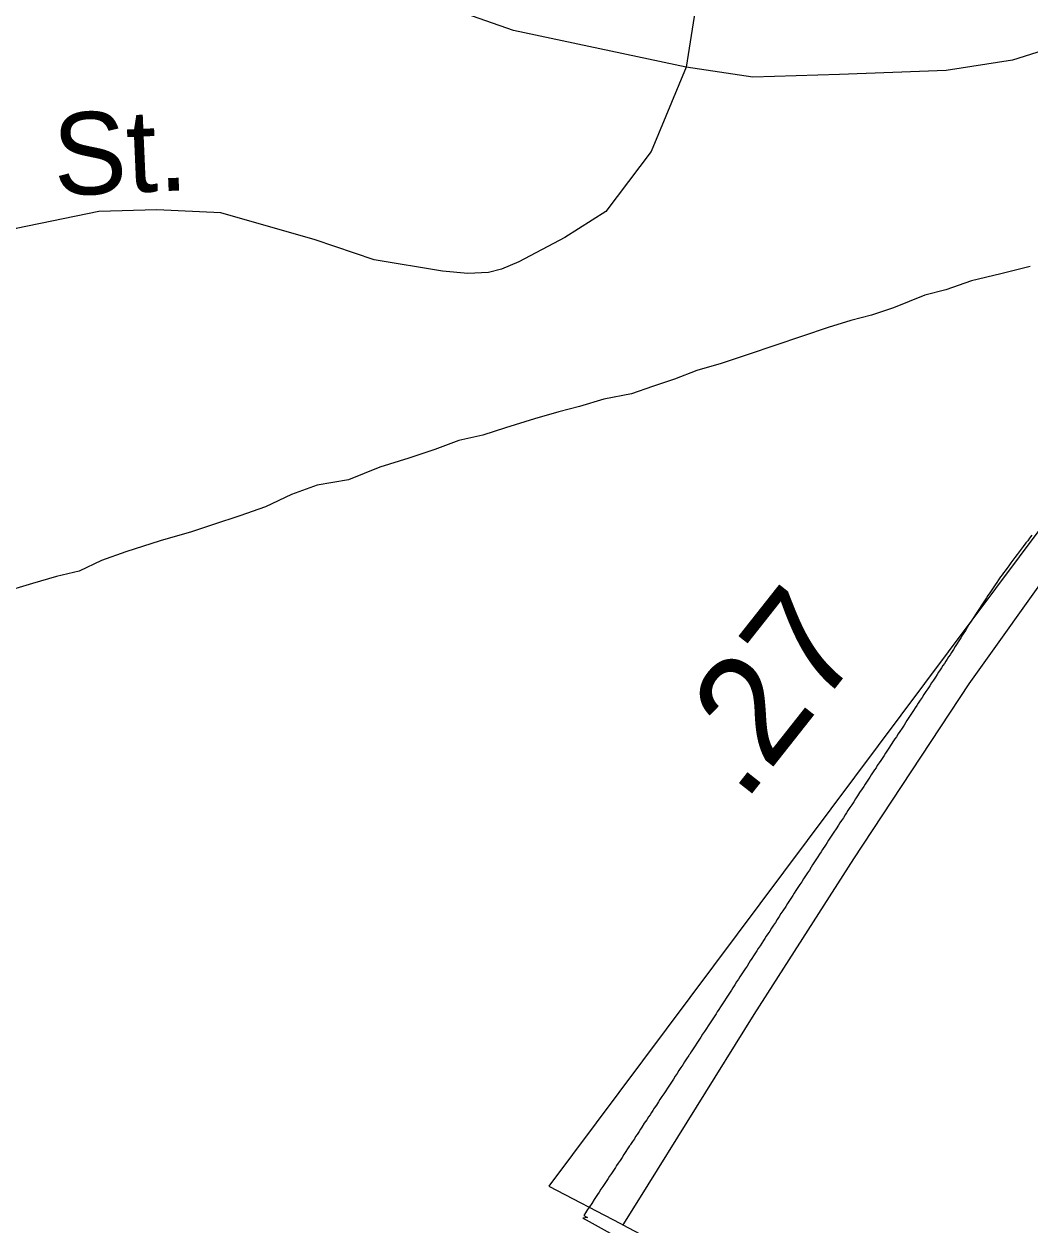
# Model space of a CAD drawing. Extents: x 2206922 to 2357709, y 510027 to 673830.
# Drawn here: x 2313269 to 2314430, y 584994 to 586380 of the extents above; entities that cross this region are included whole.
import ezdxf

# ---------------------------------------------------------------- set-up
doc = ezdxf.new("R2010")
doc.units = 0
for name, color, linetype in [('Exist Boundary Land Use Reservation Military US Department of Defense', 7, 'Continuous'), ('Exist Boundary Political City Limit New', 7, 'Continuous'), ('Exist Hydrographic Misc Water Feature', 7, 'Continuous'), ('Exist Road Non-System Type 51', 7, 'Continuous'), ('Exist Road Non-System Type 51 Label', 7, 'Continuous'), ('Exist Road Secondary Mileage Hundredths English Label', 7, 'Continuous'), ('Exist Road Secondary Type 51 Attributed', 7, 'Continuous'), ('Map Preparation Boundary City Limit Buffer Line', 7, 'Continuous')]:
    doc.layers.add(name, color=color, linetype=linetype)

msp = doc.modelspace()

# ---------------------------------------------------------------- linework, layer by layer
at = {"layer": 'Exist Boundary Land Use Reservation Military US Department of Defense'}
for p, q in [((2313957.6, 584995.8), (2313960.3, 584994.4)), ((2313960.3, 584994.4), (2314310.4, 584810.7))]:
    msp.add_line(p, q, dxfattribs=at)
msp.add_lwpolyline([(2314859.6, 586259.1), (2314661.6, 586091.2), (2313875.1, 585039.1), (2313957.6, 584995.8)], dxfattribs=at)
at = {"layer": 'Exist Boundary Political City Limit New'}
for points in [[(2314432.5, 585790.2), (2314430, 585787), (2314427.8, 585784), (2314425.5, 585781.6), (2314422.5, 585777.4), (2314420.2, 585774.4), (2314417.8, 585771.1), (2314415.5, 585767.9), (2314413, 585764.7), (2314410.8, 585761.5), (2314408.2, 585758.3), (2314406, 585755.1), (2314403.5, 585751.8), (2314401.8, 585749.4), (2314400, 585747), (2314398.2, 585744.6), (2314396.5, 585742.1), (2314394.2, 585738.8), (2314392, 585735.7), (2314390.2, 585733.1), (2314388.5, 585730.6), (2314386.2, 585727.3), (2314384, 585724), (2314381.8, 585720.7), (2314380.2, 585718.2), (2314378.5, 585715.7)], [(2314378.5, 585715.7), (2314376.2, 585712.4), (2314374.2, 585708.9), (2314372, 585705.6), (2314369.8, 585702.2), (2314367.5, 585698.8), (2314365.5, 585695.6), (2314362.5, 585691), (2314360, 585687.1), (2314357.8, 585683.8), (2314355.8, 585680.4), (2314354.2, 585677.8), (2314352.5, 585675.2), (2314350.5, 585671.9), (2314348.2, 585668.5), (2314346.2, 585665.2), (2314344, 585661.7), (2314342, 585658.3), (2314339.8, 585654.9), (2314338.2, 585652.4), (2314336.5, 585649.9), (2314335, 585647.4), (2314333.2, 585644.9), (2314331.8, 585642.4), (2314330, 585639.8), (2314328.2, 585637.3), (2314326.8, 585634.8), (2314325, 585632.3), (2314323.2, 585629.5), (2314321.2, 585626.4), (2314319, 585623.1), (2314316.8, 585619.8), (2314314.8, 585616.4), (2314312.5, 585613.1), (2314310.2, 585609.8), (2314308, 585606.4), (2314305.8, 585603.1), (2314303.8, 585599.8), (2314301.5, 585596.4), (2314299.8, 585593.9), (2314298, 585591.2), (2314296, 585588), (2314293.8, 585584.7), (2314292.2, 585582.2), (2314290.5, 585579.8), (2314288.2, 585576.3), (2314286.8, 585573.8), (2314285, 585571.2), (2314282.8, 585567.6), (2314280, 585563.8), (2314278.2, 585560.9), (2314276.2, 585557.8), (2314274.5, 585555.4), (2314273, 585552.9), (2314270.2, 585548.9), (2314267.5, 585544.5), (2314265.2, 585541.2), (2314263.8, 585538.7), (2314262, 585536.1), (2314259.8, 585532.8), (2314258.2, 585530.3), (2314256.5, 585527.8), (2314254.2, 585524.5), (2314252.8, 585521.9), (2314251, 585519.5), (2314248.8, 585516.1), (2314247.2, 585513.6), (2314245.5, 585511.1), (2314242.5, 585506.6), (2314240.2, 585502.9), (2314238.5, 585500.2), (2314236.8, 585497.7), (2314233.8, 585493.2), (2314231.2, 585489.4), (2314229, 585486), (2314227, 585482.6), (2314224.8, 585479.3), (2314222.5, 585475.9), (2314220.2, 585472.6), (2314218.8, 585470.1), (2314217, 585467.6), (2314215, 585464.2), (2314212.8, 585460.9), (2314211, 585458.3), (2314209.5, 585455.8), (2314206.5, 585451.3), (2314204, 585447.5), (2314201.8, 585444.2), (2314199.5, 585440.8), (2314198, 585438.2), (2314196.2, 585435.8), (2314194.2, 585432.4), (2314190.8, 585427.4), (2314189.2, 585424.8), (2314187.5, 585422.3), (2314185.5, 585419), (2314183.2, 585415.6), (2314181, 585412.2), (2314179.5, 585409.8)], [(2314179.5, 585409.8), (2314177.8, 585407.2), (2314175.8, 585403.9), (2314173.5, 585400.5), (2314171.2, 585397.2), (2314169, 585393.8), (2314167, 585390.4), (2314164.8, 585387.1), (2314162.5, 585383.8), (2314160.2, 585380.4), (2314158.2, 585377.1), (2314156.5, 585374.5), (2314155, 585372), (2314152.8, 585368.7), (2314150.5, 585365.3), (2314148.5, 585361.9), (2314145, 585356.9), (2314143, 585353.6), (2314140.8, 585350.2), (2314138.5, 585346.8), (2314136.5, 585343.5), (2314134.2, 585340.1), (2314132, 585336.8), (2314130, 585333.4), (2314127.8, 585330.1), (2314126, 585327.5), (2314124.5, 585325), (2314122.8, 585322.5), (2314121, 585319.6), (2314119, 585316.6), (2314116.8, 585313.2), (2314115.2, 585310.8), (2314113.5, 585308.3), (2314111.2, 585304.9), (2314109.2, 585301.6), (2314107.5, 585299), (2314106, 585296.5), (2314103.8, 585293.1), (2314101.5, 585289.8), (2314099.5, 585286.4), (2314097.2, 585283.1), (2314095.5, 585280.6), (2314094, 585278.1), (2314091.8, 585274.7), (2314089.8, 585271.3), (2314087.5, 585268.1), (2314085.8, 585265.4), (2314084.2, 585262.9), (2314082, 585259.6), (2314079.8, 585256.2), (2314077.8, 585252.9), (2314075.5, 585249.5), (2314073.2, 585246.1), (2314071.2, 585242.8), (2314069.5, 585240.2), (2314068, 585237.8), (2314065.8, 585234.4), (2314063.5, 585231.1), (2314061.2, 585227.7), (2314059, 585224.2), (2314057, 585220.9), (2314054.8, 585217.7), (2314052.5, 585214.3), (2314050.5, 585210.9), (2314048.2, 585207.6), (2314045.8, 585203.9), (2314043.8, 585200.9), (2314041.8, 585197.6), (2314039.5, 585194.2), (2314037.8, 585191.3), (2314037, 585190.5), (2314036.5, 585189.7), (2314034, 585185.9), (2314031.8, 585182.4), (2314029.8, 585179.1), (2314027.5, 585175.9), (2314025.2, 585172.5), (2314023, 585168.9), (2314020.8, 585165.8), (2314018.8, 585162.4), (2314016.5, 585159), (2314014.2, 585155.7), (2314012, 585152.2), (2314010, 585149), (2314007.8, 585145.6), (2314005.5, 585142.4), (2314003.2, 585139), (2314001.8, 585136.5), (2313999.2, 585132.6), (2313996.8, 585128.9), (2313995, 585126.4), (2313993.5, 585123.9), (2313991.8, 585121.4), (2313990.2, 585118.9), (2313988, 585115.5), (2313985.2, 585111.6), (2313982.5, 585107.2), (2313980.8, 585104.7), (2313979.2, 585102.2)], [(2313979.2, 585102.2), (2313977, 585098.8), (2313975.2, 585096.3), (2313973.8, 585093.8), (2313971.5, 585090.5), (2313969.2, 585087.1), (2313968.8, 585086.3), (2313968.2, 585085.5), (2313966, 585082.2), (2313963.8, 585078.9), (2313961.5, 585075.4), (2313959.5, 585072.1), (2313957.2, 585068.8), (2313955, 585065.4), (2313953.2, 585062.9), (2313951.8, 585060.4), (2313949.5, 585057.1), (2313947.2, 585053.8), (2313945, 585050.4), (2313943.5, 585047.9), (2313941.8, 585045.4), (2313939.5, 585042.1), (2313937.2, 585038.5), (2313935.2, 585035.4), (2313933, 585032), (2313931.2, 585029.5), (2313929.8, 585027.1), (2313927.5, 585023.7), (2313924.5, 585019.2), (2313922, 585015.3), (2313919.8, 585012), (2313917.5, 585008.4), (2313915.5, 585005.2), (2313919.5, 585002.8), (2313914.2, 585002.2), (2313918, 585000.3), (2313984.5, 584963.2)]]:
    msp.add_lwpolyline(points, dxfattribs=at)
at = {"layer": 'Exist Hydrographic Misc Water Feature'}
msp.add_lwpolyline([(2314430.7, 586100.4), (2314396.8, 586092.1), (2314362.8, 586083.8), (2314333.1, 586073.7), (2314309.1, 586067.2), (2314273, 586052.7), (2314247.5, 586044.4), (2314223.6, 586038.3), (2314197.5, 586030), (2314167.8, 586019.9), (2314135.8, 586009.3), (2314106.1, 585999.2), (2314074.1, 585988.6), (2314046, 585980.6), (2314020.1, 585970.4), (2313994.5, 585962.1), (2313970.5, 585953.5), (2313938.5, 585947.4), (2313910.6, 585938.9), (2313886.7, 585932.8), (2313858.6, 585924.5), (2313824.9, 585914.1), (2313798.9, 585905.9), (2313771.2, 585899.6), (2313743.5, 585889.1), (2313713.4, 585879.1), (2313679.8, 585868.7), (2313643.7, 585854.3), (2313607.8, 585847.9), (2313578.1, 585837.4), (2313548.1, 585823.2), (2313518.2, 585812.7), (2313488, 585802.6), (2313462.4, 585794.3), (2313426.3, 585784), (2313386.7, 585771.3), (2313358.8, 585761.3), (2313333, 585749), (2313306.8, 585742.8), (2313279.1, 585734.4), (2313243.4, 585723.9)], dxfattribs=at)
at = {"layer": 'Exist Road Non-System Type 51'}
msp.add_line((2314088.2, 586676.5), (2314033.6, 586330.7), dxfattribs=at)
for points in [[(2315142.8, 587100), (2315155.2, 587031.2), (2315158.1, 586987.4), (2315156.3, 586946.8), (2315151.6, 586898.9), (2315137.5, 586828.3), (2315112.8, 586757.7), (2315084, 586701.5), (2315036.4, 586645.1), (2314972.9, 586579.8), (2314875.9, 586511), (2314740.2, 586454.5), (2314573.6, 586390), (2314410.3, 586338.4), (2314333.7, 586326.6), (2314210.5, 586322.1), (2314110.6, 586319.1), (2314033.6, 586330.7)], [(2314033.6, 586330.7), (2313834.3, 586373), (2313723.2, 586411.9), (2313629.6, 586439.9), (2313544.4, 586460.3), (2313468.3, 586467.5), (2313381, 586466.6), (2313252.3, 586448.9), (2313141.2, 586415.4)], [(2314033.6, 586330.7), (2313993.3, 586233.1), (2313941, 586164), (2313893.4, 586134), (2313840.4, 586105.7), (2313820.5, 586097.2), (2313805.2, 586093.4), (2313781.4, 586092.5), (2313752.3, 586095.1), (2313673.3, 586108.1), (2313605.2, 586131.4), (2313496.6, 586162.2), (2313422.5, 586165.7), (2313355.5, 586164), (2313260.2, 586144.5), (2313163.2, 586111)]]:
    msp.add_lwpolyline(points, dxfattribs=at)
at = {"layer": 'Exist Road Secondary Type 51 Attributed'}
msp.add_lwpolyline([(2315743, 587470.3), (2315541.1, 587150), (2315401.8, 586917.1), (2315303, 586730.1), (2315258.6, 586641.3), (2315187.8, 586528.6), (2315126.1, 586456.2), (2315070.6, 586396.3), (2314980.4, 586310.3), (2314901.1, 586234.5), (2314898.8, 586232.2), (2314813.7, 586148.9), (2314769.6, 586105.4), (2314669.7, 586005.4), (2314551.6, 585877.2), (2314460.8, 585760.1), (2314359.9, 585618.8), (2314226.7, 585416.8), (2314139.8, 585281.1), (2314111.7, 585237.1), (2313978.4, 585023.4), (2313960.3, 584994.4)], dxfattribs=at)
at = {"layer": 'Map Preparation Boundary City Limit Buffer Line'}
for points in [[(2314432.5, 585790.2), (2314430, 585787), (2314427.8, 585784), (2314425.5, 585781.6), (2314422.5, 585777.4), (2314420.2, 585774.4), (2314417.8, 585771.1), (2314415.5, 585767.9), (2314413, 585764.7), (2314410.8, 585761.5), (2314408.2, 585758.3), (2314406, 585755.1), (2314403.5, 585751.8), (2314401.8, 585749.4), (2314400, 585747), (2314398.2, 585744.6), (2314396.5, 585742.1), (2314394.2, 585738.8), (2314392, 585735.7), (2314390.2, 585733.1), (2314388.5, 585730.6), (2314386.2, 585727.3), (2314384, 585724), (2314381.8, 585720.7), (2314380.2, 585718.2), (2314378.5, 585715.7)], [(2314378.5, 585715.7), (2314376.2, 585712.4), (2314374.2, 585708.9), (2314372, 585705.6), (2314369.8, 585702.2), (2314367.5, 585698.8), (2314365.5, 585695.6), (2314362.5, 585691), (2314360, 585687.1), (2314357.8, 585683.8), (2314355.8, 585680.4), (2314354.2, 585677.8), (2314352.5, 585675.2), (2314350.5, 585671.9), (2314348.2, 585668.5), (2314346.2, 585665.2), (2314344, 585661.7), (2314342, 585658.3), (2314339.8, 585654.9), (2314338.2, 585652.4), (2314336.5, 585649.9), (2314335, 585647.4), (2314333.2, 585644.9), (2314331.8, 585642.4), (2314330, 585639.8), (2314328.2, 585637.3), (2314326.8, 585634.8), (2314325, 585632.3), (2314323.2, 585629.5), (2314321.2, 585626.4), (2314319, 585623.1), (2314316.8, 585619.8), (2314314.8, 585616.4), (2314312.5, 585613.1), (2314310.2, 585609.8), (2314308, 585606.4), (2314305.8, 585603.1), (2314303.8, 585599.8), (2314301.5, 585596.4), (2314299.8, 585593.9), (2314298, 585591.2), (2314296, 585588), (2314293.8, 585584.7), (2314292.2, 585582.2), (2314290.5, 585579.8), (2314288.2, 585576.3), (2314286.8, 585573.8), (2314285, 585571.2), (2314282.8, 585567.6), (2314280, 585563.8), (2314278.2, 585560.9), (2314276.2, 585557.8), (2314274.5, 585555.4), (2314273, 585552.9), (2314270.2, 585548.9), (2314267.5, 585544.5), (2314265.2, 585541.2), (2314263.8, 585538.7), (2314262, 585536.1), (2314259.8, 585532.8), (2314258.2, 585530.3), (2314256.5, 585527.8), (2314254.2, 585524.5), (2314252.8, 585521.9), (2314251, 585519.5), (2314248.8, 585516.1), (2314247.2, 585513.6), (2314245.5, 585511.1), (2314242.5, 585506.6), (2314240.2, 585502.9), (2314238.5, 585500.2), (2314236.8, 585497.7), (2314233.8, 585493.2), (2314231.2, 585489.4), (2314229, 585486), (2314227, 585482.6), (2314224.8, 585479.3), (2314222.5, 585475.9), (2314220.2, 585472.6), (2314218.8, 585470.1), (2314217, 585467.6), (2314215, 585464.2), (2314212.8, 585460.9), (2314211, 585458.3), (2314209.5, 585455.8), (2314206.5, 585451.3), (2314204, 585447.5), (2314201.8, 585444.2), (2314199.5, 585440.8), (2314198, 585438.2), (2314196.2, 585435.8), (2314194.2, 585432.4), (2314190.8, 585427.4), (2314189.2, 585424.8), (2314187.5, 585422.3), (2314185.5, 585419), (2314183.2, 585415.6), (2314181, 585412.2), (2314179.5, 585409.8)], [(2314179.5, 585409.8), (2314177.8, 585407.2), (2314175.8, 585403.9), (2314173.5, 585400.5), (2314171.2, 585397.2), (2314169, 585393.8), (2314167, 585390.4), (2314164.8, 585387.1), (2314162.5, 585383.8), (2314160.2, 585380.4), (2314158.2, 585377.1), (2314156.5, 585374.5), (2314155, 585372), (2314152.8, 585368.7), (2314150.5, 585365.3), (2314148.5, 585361.9), (2314145, 585356.9), (2314143, 585353.6), (2314140.8, 585350.2), (2314138.5, 585346.8), (2314136.5, 585343.5), (2314134.2, 585340.1), (2314132, 585336.8), (2314130, 585333.4), (2314127.8, 585330.1), (2314126, 585327.5), (2314124.5, 585325), (2314122.8, 585322.5), (2314121, 585319.6), (2314119, 585316.6), (2314116.8, 585313.2), (2314115.2, 585310.8), (2314113.5, 585308.3), (2314111.2, 585304.9), (2314109.2, 585301.6), (2314107.5, 585299), (2314106, 585296.5), (2314103.8, 585293.1), (2314101.5, 585289.8), (2314099.5, 585286.4), (2314097.2, 585283.1), (2314095.5, 585280.6), (2314094, 585278.1), (2314091.8, 585274.7), (2314089.8, 585271.3), (2314087.5, 585268.1), (2314085.8, 585265.4), (2314084.2, 585262.9), (2314082, 585259.6), (2314079.8, 585256.2), (2314077.8, 585252.9), (2314075.5, 585249.5), (2314073.2, 585246.1), (2314071.2, 585242.8), (2314069.5, 585240.2), (2314068, 585237.8), (2314065.8, 585234.4), (2314063.5, 585231.1), (2314061.2, 585227.7), (2314059, 585224.2), (2314057, 585220.9), (2314054.8, 585217.7), (2314052.5, 585214.3), (2314050.5, 585210.9), (2314048.2, 585207.6), (2314045.8, 585203.9), (2314043.8, 585200.9), (2314041.8, 585197.6), (2314039.5, 585194.2), (2314037.8, 585191.3), (2314037, 585190.5), (2314036.5, 585189.7), (2314034, 585185.9), (2314031.8, 585182.4), (2314029.8, 585179.1), (2314027.5, 585175.9), (2314025.2, 585172.5), (2314023, 585168.9), (2314020.8, 585165.8), (2314018.8, 585162.4), (2314016.5, 585159), (2314014.2, 585155.7), (2314012, 585152.2), (2314010, 585149), (2314007.8, 585145.6), (2314005.5, 585142.4), (2314003.2, 585139), (2314001.8, 585136.5), (2313999.2, 585132.6), (2313996.8, 585128.9), (2313995, 585126.4), (2313993.5, 585123.9), (2313991.8, 585121.4), (2313990.2, 585118.9), (2313988, 585115.5), (2313985.2, 585111.6), (2313982.5, 585107.2), (2313980.8, 585104.7), (2313979.2, 585102.2)], [(2313979.2, 585102.2), (2313977, 585098.8), (2313975.2, 585096.3), (2313973.8, 585093.8), (2313971.5, 585090.5), (2313969.2, 585087.1), (2313968.8, 585086.3), (2313968.2, 585085.5), (2313966, 585082.2), (2313963.8, 585078.9), (2313961.5, 585075.4), (2313959.5, 585072.1), (2313957.2, 585068.8), (2313955, 585065.4), (2313953.2, 585062.9), (2313951.8, 585060.4), (2313949.5, 585057.1), (2313947.2, 585053.8), (2313945, 585050.4), (2313943.5, 585047.9), (2313941.8, 585045.4), (2313939.5, 585042.1), (2313937.2, 585038.5), (2313935.2, 585035.4), (2313933, 585032), (2313931.2, 585029.5), (2313929.8, 585027.1), (2313927.5, 585023.7), (2313924.5, 585019.2), (2313922, 585015.3), (2313919.8, 585012), (2313917.5, 585008.4), (2313915.5, 585005.2), (2313919.5, 585002.8), (2313914.2, 585002.2), (2313918, 585000.3), (2313984.5, 584963.2)]]:
    msp.add_lwpolyline(points, dxfattribs=at)

# ---------------------------------------------------------------- texts
at = {"layer": 'Exist Road Non-System Type 51 Label'}
msp.add_text('St.', height=95, rotation=2.4977, dxfattribs=at).set_placement((2313304.7, 586181.9))
at = {"layer": 'Exist Road Secondary Mileage Hundredths English Label'}
msp.add_text('.27', height=125, rotation=51.6881, dxfattribs=at).set_placement((2314100.2, 585480.3))

doc.saveas('drawing.dxf')
